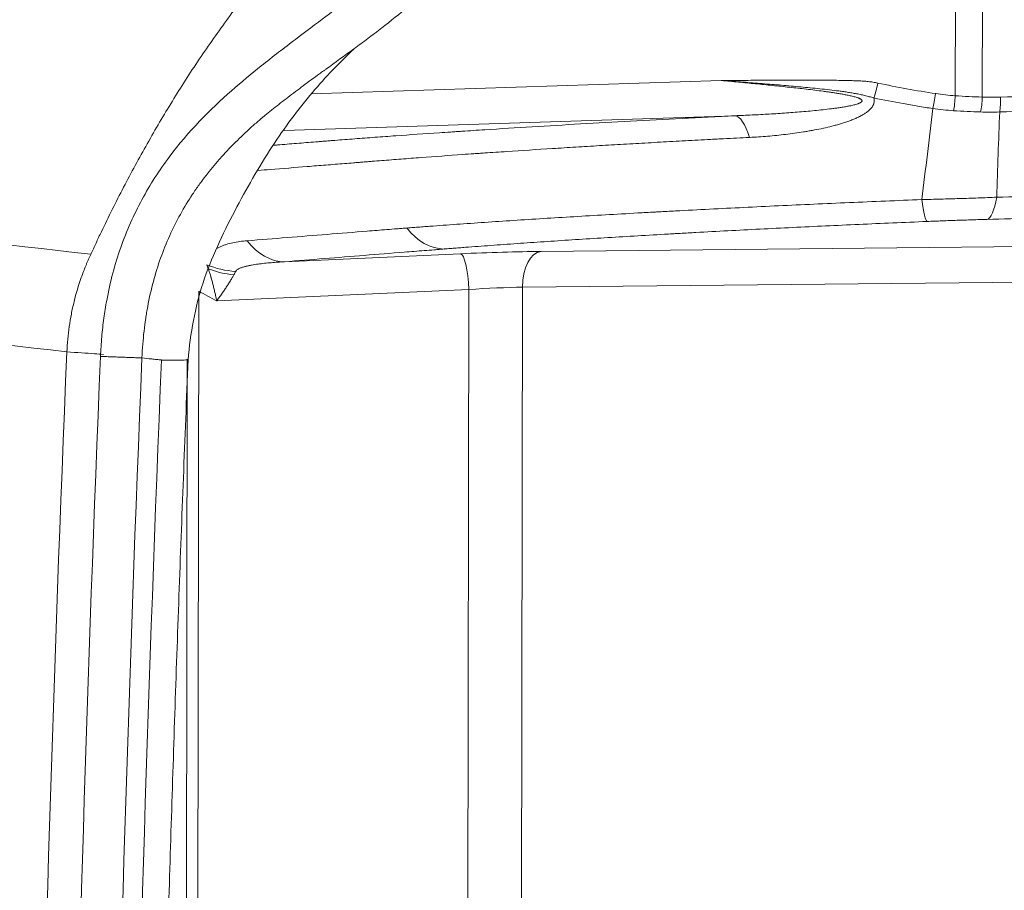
# Model space of a CAD drawing. Header units: millimetres. Extents: x 0 to 594, y 0 to 420.
# Tile 514 of 656: x 201.52 to 208.39, y 332.31 to 338.39. Entities that reach past the tile are written whole.
import ezdxf

# ---------------------------------------------------------------- set-up
doc = ezdxf.new("R2010")
doc.units = ezdxf.units.MM
doc.layers.add('1', color=7, linetype='Continuous', true_color=0xffffff)
doc.styles.add('Arial', font='txt')
doc.dimstyles.get("Standard").update_dxf_attribs({"dimtxt": 0.18, "dimasz": 0.18, "dimexe": 0.18, "dimexo": 0.0625, "dimgap": 0.09, "dimtad": 0, "dimtih": 1, "dimtoh": 1, "dimdec": 4, "dimzin": 0, "dimdsep": 46, "dimtxsty": 'Standard', "dimcen": 0.09, "dimadec": 0, "dimazin": 0, "dimtfac": 1, "dimtdec": 4, "dimtofl": 0, "dimtmove": 0, "dimatfit": 3, "dimfxl": 0, "dimtolj": 1, "dimtzin": 0, "dimarcsym": 0})

# ---------------------------------------------------------------- blocks, each defined once
blk = doc.blocks.new('_U4')
at = {"layer": '1', "color": 18, "lineweight": 18}
for p, q in [((145.9116, 334.1767), (145.9116, 389.8618)), ((318.508, 353.4371), (318.508, 389.8618)), ((145.9116, 387.8618), (227.4862, 387.8618)), ((318.508, 387.8618), (236.9333, 387.8618))]:
    blk.add_line(p, q, dxfattribs=at)
at = {"layer": '1', "color": 18}
for points in [[(145.9116, 387.8618), (149.4116, 388.7997), (149.4116, 386.924)], [(318.508, 387.8618), (315.008, 386.924), (315.0079, 388.7997)]]:
    blk.add_solid(points, dxfattribs=at)
at = {"layer": '1', "color": 18, "linetype": 'Continuous', "lineweight": 13, "insert": (229.1717, 385.226), "char_height": 3.5, "attachment_point": 7, "line_spacing_factor": 1.047437, "style": 'Arial'}
blk.add_mtext('\\fArial|b0|i0;\\W1.0000;3.5', dxfattribs=at)

msp = doc.modelspace()

# ---------------------------------------------------------------- linework, layer by layer
at = {"layer": '1', "color": 155, "linetype": 'Continuous', "lineweight": 13}
for p, q in [((208.0483, 337.8615), (208.0517, 340.0959)), ((208.2402, 340.0962), (208.2367, 337.8524)), ((203.5526, 337.8742), (206.415, 337.968)), ((205.1564, 336.7749), (212.6592, 336.8508)), ((203.3653, 336.7027), (204.5953, 336.7585)), ((212.5291, 336.6014), (205.0263, 336.5255)), ((202.7667, 336.4969), (202.7572, 330.3112)), ((204.6523, 336.5088), (202.8922, 336.4289)), ((204.6444, 331.3767), (204.6523, 336.5088)), ((205.0263, 336.5255), (205.0189, 331.6906)), ((202.6773, 330.1059), (202.6864, 336.0222))]:
    msp.add_line(p, q, dxfattribs=at)
at = {"layer": '1', "color": 155, "linetype": 'Continuous', "lineweight": 18}
for p, q in [((206.5095, 337.7221), (203.3628, 337.619)), ((202.693, 336.0188), (202.6928, 336.0185))]:
    msp.add_line(p, q, dxfattribs=at)
at = {"layer": '1', "color": 155, "linetype": 'Continuous', "lineweight": 13}
for centre, major_axis, ratio, start_param, end_param in [((207.4902, 337.9504), (-0.0314, -0.1467), 0.112917, 0.8065, 1.594924), ((207.894, 337.8765), (-0.0225, -0.1483), 0.114157, 0.811755, 1.588033), ((208.031, 337.8615), (-0.0099, -0.1497), 0.115187, 0.808596, 1.578392), ((208.2081, 337.8524), (-0.0055, -0.1499), 0.190709, 0.811363, 1.577586), ((208.3334, 337.852), (0.0044, -0.1499), 0.203279, 0.803437, 1.564635), ((206.5282, 337.2229), (-0.0246, 0.4994), 0.27726, 5.469425, 6.240848), ((207.8323, 337.4831), (-0.0205, 0.4996), 0.088539, 2.333279, 3.100756), ((208.251, 337.4977), (0.0143, -0.4998), 0.21357, 0.041638, 0.803724), ((204.4617, 337.2909), (0.0397, -0.4984), 0.718616, 5.439323, 6.224675), ((203.3466, 337.2019), (0.0398, -0.4984), 0.719349, 5.43923, 6.224611), ((204.738, 336.7339), (-0.75, -0.0282), 0.040668, 4.119063, 4.902237), ((204.6047, 336.5089), (0.0113, -0.2497), 0.190063, 1.561756, 3.10016), ((205.1658, 336.5253), (0.0025, -0.25), 0.557777, 3.190607, 4.705987), ((203.0649, 337.0346), (0.4998, 0.0151), 0.79923, 4.184107, 4.608527), ((203.0645, 336.9644), (-0.4997, 0.0171), 0.710636, 1.11644, 1.490997), ((204.7474, 336.4842), (-0.5, -0.0286), 0.060824, 4.117078, 4.900252)]:
    msp.add_ellipse(centre, major_axis=major_axis, ratio=ratio, start_param=start_param, end_param=end_param, dxfattribs=at)
at = {"layer": '1', "color": 155, "linetype": 'Continuous', "lineweight": 18}
for points, knots in [([(202.081, 336.0417), (202.0835, 336.0874), (202.0884, 336.1768), (202.1034, 336.3069), (202.1271, 336.4558), (202.1644, 336.6217), (202.2386, 336.8634), (202.365, 337.1459), (202.6201, 337.5387), (202.9173, 337.8362), (203.2166, 338.0826), (203.5122, 338.3103), (203.7987, 338.5209), (204.048, 338.7206), (204.1916, 338.848), (204.2936, 338.9479), (204.355, 339.0135), (204.39, 339.0541), (204.4122, 339.0772), (204.4472, 339.1135), (204.5129, 339.1782), (204.6047, 339.2565), (204.6568, 339.2787), (204.6836, 339.2902)], [0, 0, 0, 0, 0.021614, 0.042272, 0.061997, 0.093247, 0.123577, 0.184713, 0.247355, 0.371562, 0.429586, 0.497749, 0.624517, 0.691178, 0.751578, 0.783773, 0.815238, 0.826708, 0.837058, 0.846143, 0.877243, 0.936595, 1, 1, 1, 1]), ([(202.3706, 336.0311), (202.3732, 336.0958), (202.3781, 336.1581), (202.3882, 336.2479), (202.3921, 336.2772), (202.3985, 336.3201), (202.4007, 336.3343), (202.4042, 336.3553), (202.4054, 336.3622), (202.4079, 336.3761), (202.409, 336.3823), (202.4216, 336.4499), (202.4349, 336.5083), (202.4652, 336.6213), (202.4819, 336.6749), (202.5389, 336.8352), (202.5852, 336.9373), (202.6653, 337.0819), (202.6938, 337.1286), (202.7387, 337.1965), (202.754, 337.2187), (202.7776, 337.2515), (202.7855, 337.2624), (202.7975, 337.2785), (202.8016, 337.2838), (202.8097, 337.2945), (202.8142, 337.3003), (202.8763, 337.3804), (202.9408, 337.4535), (203.0448, 337.5589), (203.0807, 337.5933), (203.1361, 337.6439), (203.1548, 337.6606), (203.1832, 337.6853), (203.1927, 337.6935), (203.2071, 337.7058), (203.2119, 337.7098), (203.2191, 337.7159), (203.2216, 337.718), (203.2264, 337.722), (203.2293, 337.7245), (203.2387, 337.7324), (203.2463, 337.7389), (203.2579, 337.748), (203.2617, 337.7509), (203.2695, 337.7562), (203.2734, 337.7595), (203.2932, 337.7758), (203.3093, 337.7883), (203.3588, 337.8272), (203.3931, 337.8536), (203.4642, 337.9074), (203.5009, 337.9347), (203.5573, 337.9763), (203.5764, 337.9902), (203.6052, 338.0113), (203.6149, 338.0184), (203.6295, 338.029), (203.6344, 338.0325), (203.6417, 338.0378), (203.6442, 338.0396), (203.6491, 338.0432), (203.6519, 338.0452), (203.7198, 338.0945), (203.7856, 338.142), (203.8831, 338.2133), (203.9153, 338.2371), (203.9632, 338.273), (203.9791, 338.285), (204.0028, 338.303), (204.0107, 338.309), (204.0264, 338.3211), (204.0337, 338.3267), (204.109, 338.385), (204.1698, 338.4344), (204.253, 338.5061), (204.2795, 338.5296), (204.3173, 338.5644), (204.3296, 338.5759), (204.3475, 338.593), (204.3535, 338.5987), (204.3623, 338.6072), (204.3652, 338.61), (204.3709, 338.6157), (204.3734, 338.6181), (204.4025, 338.6468), (204.4275, 338.6724), (204.4636, 338.7113), (204.4755, 338.7243), (204.4929, 338.7439), (204.4987, 338.7505), (204.5072, 338.7603), (204.5102, 338.7637), (204.5141, 338.7685), (204.5153, 338.7699), (204.5173, 338.7727), (204.518, 338.7737), (204.5224, 338.7808), (204.5226, 338.784), (204.5298, 338.7944), (204.5338, 338.7997), (204.5411, 338.8094), (204.5446, 338.814), (204.5495, 338.8204), (204.5511, 338.8225), (204.5533, 338.8255), (204.5541, 338.8265), (204.5556, 338.8284), (204.5561, 338.8292), (204.564, 338.8396), (204.5707, 338.8485), (204.5802, 338.8612), (204.5833, 338.8653), (204.5894, 338.8733), (204.5926, 338.8775), (204.6384, 338.9377), (204.6717, 338.9776), (204.6803, 338.9906)], [0, 0, 0, 0, 0.03125, 0.03125, 0.046875, 0.046875, 0.054688, 0.054688, 0.058594, 0.058594, 0.0625, 0.0625, 0.09375, 0.09375, 0.125, 0.125, 0.1875, 0.1875, 0.21875, 0.21875, 0.234375, 0.234375, 0.242188, 0.242188, 0.246094, 0.246094, 0.25, 0.25, 0.3125, 0.3125, 0.34375, 0.34375, 0.359375, 0.359375, 0.367188, 0.367188, 0.371094, 0.371094, 0.373047, 0.373047, 0.375, 0.375, 0.382812, 0.382812, 0.386719, 0.386719, 0.390625, 0.390625, 0.40625, 0.40625, 0.4375, 0.4375, 0.46875, 0.46875, 0.484375, 0.484375, 0.492188, 0.492188, 0.496094, 0.496094, 0.498047, 0.498047, 0.5, 0.5, 0.5625, 0.5625, 0.59375, 0.59375, 0.609375, 0.609375, 0.617188, 0.617188, 0.625, 0.625, 0.6875, 0.6875, 0.71875, 0.71875, 0.734375, 0.734375, 0.742188, 0.742188, 0.746094, 0.746094, 0.75, 0.75, 0.78125, 0.78125, 0.796875, 0.796875, 0.804688, 0.804688, 0.808594, 0.808594, 0.810547, 0.810547, 0.8125, 0.8125, 0.820312, 0.820312, 0.828125, 0.828125, 0.835938, 0.835938, 0.839844, 0.839844, 0.841797, 0.841797, 0.84375, 0.84375, 0.859375, 0.859375, 0.867188, 0.867188, 0.875, 0.875, 1, 1, 1, 1]), ([(202.693, 336.0188), (202.7083, 336.2035), (202.7738, 336.5619), (203.0086, 337.0521), (203.2621, 337.4983), (203.5434, 337.8791), (203.7476, 338.0925), (203.8498, 338.1878)], [0, 0, 0, 0, 0.217942, 0.43614, 0.643371, 0.831891, 1, 1, 1, 1])]:
    msp.add_open_spline(points, degree=3, knots=knots, dxfattribs=at)
at = {"layer": '1', "color": 155, "linetype": 'Continuous', "lineweight": 13}
for points, knots in [([(203.5171, 339.0841), (203.516, 339.0828), (203.5148, 339.0815), (203.5125, 339.0789), (203.5113, 339.0775), (203.5078, 339.0736), (203.5031, 339.0682), (203.4984, 339.0628), (203.4937, 339.0574), (203.4914, 339.0546), (203.4795, 339.041), (203.4511, 339.0081), (203.4042, 338.953), (203.367, 338.9085), (203.3299, 338.8639), (203.3115, 338.8415), (203.2199, 338.729), (203.148, 338.6375), (203.0072, 338.4516), (202.9383, 338.3572), (202.8035, 338.1657), (202.7376, 338.0686), (202.6734, 337.9702)], [0, 0, 0, 0, 0.003906, 0.003906, 0.007812, 0.007812, 0.015625, 0.023437, 0.023437, 0.03125, 0.03125, 0.0625, 0.125, 0.1875, 0.1875, 0.25, 0.25, 0.5, 0.5, 0.75, 0.75, 1, 1, 1, 1]), ([(202.6736, 337.9702), (202.6121, 337.8735), (202.5522, 337.7755), (202.4356, 337.5773), (202.3788, 337.477), (202.2686, 337.2742), (202.2152, 337.1717), (202.1375, 337.0163), (202.112, 336.9642), (202.0744, 336.8858), (202.062, 336.8595), (202.0435, 336.8201), (202.0373, 336.807), (202.0282, 336.7872), (202.0251, 336.7807), (202.0206, 336.7708), (202.0191, 336.7675), (202.0161, 336.7609), (202.0146, 336.7576), (202.0131, 336.7544)], [0, 0, 0, 0, 0.25, 0.25, 0.5, 0.5, 0.75, 0.75, 0.875, 0.875, 0.9375, 0.9375, 0.96875, 0.96875, 0.984375, 0.984375, 0.992188, 0.992188, 1, 1, 1, 1]), ([(206.415, 337.968), (206.4206, 337.968), (206.4263, 337.968), (206.4377, 337.9681), (206.4548, 337.9682), (206.4947, 337.9685), (206.5289, 337.9687), (206.5972, 337.9692), (206.6428, 337.9694), (206.7339, 337.9699), (206.7795, 337.9701), (206.8706, 337.9704), (206.9162, 337.9705), (207.0073, 337.9706), (207.0529, 337.9705), (207.1212, 337.9702), (207.144, 337.9701), (207.1896, 337.9697), (207.2124, 337.9695), (207.2465, 337.969), (207.2579, 337.9688), (207.2807, 337.9684), (207.2921, 337.9682), (207.3149, 337.9676), (207.3263, 337.9673), (207.349, 337.9665), (207.3604, 337.9661), (207.3831, 337.965), (207.3945, 337.9644), (207.4172, 337.9629), (207.4285, 337.962), (207.4512, 337.9597), (207.4625, 337.9583), (207.485, 337.9548), (207.4962, 337.9528), (207.5075, 337.9504)], [0, 0, 0, 0, 0.015625, 0.015625, 0.03125, 0.0625, 0.125, 0.125, 0.25, 0.25, 0.375, 0.375, 0.5, 0.5, 0.625, 0.625, 0.6875, 0.6875, 0.75, 0.75, 0.78125, 0.78125, 0.8125, 0.8125, 0.84375, 0.84375, 0.875, 0.875, 0.90625, 0.90625, 0.9375, 0.9375, 0.96875, 0.96875, 1, 1, 1, 1]), ([(207.4804, 337.8463), (207.475, 337.8479), (207.4697, 337.8494), (207.4589, 337.8524), (207.4536, 337.8538), (207.4429, 337.8566), (207.4375, 337.858), (207.4268, 337.8606), (207.4215, 337.8619), (207.4108, 337.8645), (207.4054, 337.8658), (207.3947, 337.8682), (207.3893, 337.8694), (207.3731, 337.8728), (207.3623, 337.875), (207.3406, 337.879), (207.3297, 337.8809), (207.3078, 337.8845), (207.2968, 337.8862), (207.2748, 337.8895), (207.2638, 337.8911), (207.2417, 337.8941), (207.2306, 337.8956), (207.1974, 337.8998), (207.1753, 337.9024), (207.1308, 337.9074), (207.1086, 337.9098), (207.0641, 337.9144), (207.0418, 337.9166), (206.9972, 337.9209), (206.9749, 337.923), (206.9079, 337.9291), (206.8632, 337.933), (206.7737, 337.9405), (206.7289, 337.9441), (206.6393, 337.9512), (206.5945, 337.9546), (206.5272, 337.9597), (206.5047, 337.9614), (206.4711, 337.9638), (206.4542, 337.9651), (206.4374, 337.9663), (206.4262, 337.9671), (206.4206, 337.9676), (206.415, 337.968)], [0, 0, 0, 0, 0.015625, 0.015625, 0.03125, 0.03125, 0.046875, 0.046875, 0.0625, 0.0625, 0.078125, 0.078125, 0.09375, 0.09375, 0.125, 0.125, 0.15625, 0.15625, 0.1875, 0.1875, 0.21875, 0.21875, 0.25, 0.25, 0.3125, 0.3125, 0.375, 0.375, 0.4375, 0.4375, 0.5, 0.5, 0.625, 0.625, 0.75, 0.75, 0.875, 0.875, 0.9375, 0.9375, 0.96875, 0.984375, 0.984375, 1, 1, 1, 1]), ([(206.5095, 337.7221), (206.5497, 337.7236), (206.5898, 337.7254), (206.67, 337.7292), (206.7101, 337.7314), (206.7903, 337.7361), (206.8303, 337.7386), (206.8904, 337.7429), (206.9104, 337.7444), (206.9505, 337.7475), (206.9705, 337.7491), (207.0105, 337.7526), (207.0305, 337.7544), (207.0704, 337.7582), (207.0903, 337.7602), (207.1302, 337.7645), (207.1501, 337.7667), (207.1799, 337.7704), (207.1899, 337.7716), (207.2097, 337.7743), (207.2196, 337.7756), (207.2394, 337.7785), (207.2493, 337.78), (207.2691, 337.7831), (207.2789, 337.7848), (207.2937, 337.7875), (207.2986, 337.7884), (207.3084, 337.7903), (207.3133, 337.7913), (207.323, 337.7934), (207.3279, 337.7944), (207.3375, 337.7967), (207.3423, 337.7979), (207.3518, 337.8005), (207.3566, 337.8018), (207.3636, 337.804), (207.3659, 337.8048), (207.3694, 337.806), (207.3705, 337.8064), (207.3728, 337.8073), (207.3739, 337.8077), (207.3773, 337.8091), (207.3795, 337.8101), (207.3838, 337.8121), (207.3858, 337.8132), (207.3883, 337.8147), (207.3888, 337.815), (207.3897, 337.8157), (207.3902, 337.816), (207.3916, 337.817), (207.3924, 337.8177), (207.394, 337.8192), (207.3947, 337.82), (207.3959, 337.8216), (207.3964, 337.8225), (207.3969, 337.8238), (207.3971, 337.8243), (207.3972, 337.8252), (207.3973, 337.8261), (207.3973, 337.827), (207.3971, 337.8279), (207.397, 337.8284), (207.3965, 337.8297), (207.3961, 337.8305), (207.395, 337.8321), (207.3943, 337.8329), (207.3929, 337.8343), (207.3921, 337.835), (207.3909, 337.836), (207.3904, 337.8364), (207.3895, 337.837), (207.3891, 337.8373), (207.3868, 337.8388), (207.3849, 337.8399), (207.3809, 337.8419), (207.3789, 337.8429), (207.3747, 337.8447), (207.3726, 337.8455), (207.3682, 337.8472), (207.366, 337.848), (207.3615, 337.8495), (207.3593, 337.8502), (207.3525, 337.8523), (207.3479, 337.8536), (207.3387, 337.8561), (207.3341, 337.8573), (207.3247, 337.8596), (207.32, 337.8607), (207.3105, 337.8628), (207.3058, 337.8638), (207.2915, 337.8668), (207.2819, 337.8687), (207.2627, 337.8722), (207.2531, 337.8739), (207.2338, 337.8772), (207.2241, 337.8787), (207.2047, 337.8818), (207.1949, 337.8832), (207.1754, 337.8861), (207.1657, 337.8875), (207.1462, 337.8903), (207.1364, 337.8916), (207.107, 337.8956), (207.0874, 337.8981), (207.0482, 337.903), (207.0285, 337.9054), (206.9891, 337.91), (206.9694, 337.9123), (206.93, 337.9167), (206.9103, 337.9189), (206.851, 337.9253), (206.8115, 337.9295), (206.7324, 337.9376), (206.6927, 337.9415), (206.6135, 337.9493), (206.5738, 337.9531), (206.4944, 337.9606), (206.4547, 337.9643), (206.415, 337.968)], [0, 0, 0, 0, 0.0625, 0.0625, 0.125, 0.125, 0.1875, 0.1875, 0.21875, 0.21875, 0.25, 0.25, 0.28125, 0.28125, 0.3125, 0.3125, 0.34375, 0.34375, 0.359375, 0.359375, 0.375, 0.375, 0.390625, 0.390625, 0.40625, 0.40625, 0.414063, 0.414063, 0.421875, 0.421875, 0.429688, 0.429688, 0.4375, 0.4375, 0.445313, 0.445313, 0.449219, 0.449219, 0.451172, 0.451172, 0.453125, 0.453125, 0.457031, 0.457031, 0.460938, 0.460938, 0.461914, 0.461914, 0.462891, 0.462891, 0.464844, 0.464844, 0.466797, 0.466797, 0.46875, 0.46875, 0.469727, 0.469727, 0.470703, 0.47168, 0.47168, 0.472656, 0.472656, 0.474609, 0.474609, 0.476563, 0.476563, 0.478516, 0.478516, 0.479492, 0.479492, 0.480469, 0.480469, 0.484375, 0.484375, 0.488281, 0.488281, 0.492188, 0.492188, 0.496094, 0.496094, 0.5, 0.5, 0.507813, 0.507813, 0.515625, 0.515625, 0.523438, 0.523438, 0.53125, 0.53125, 0.546875, 0.546875, 0.5625, 0.5625, 0.578125, 0.578125, 0.59375, 0.59375, 0.609375, 0.609375, 0.625, 0.625, 0.65625, 0.65625, 0.6875, 0.6875, 0.71875, 0.71875, 0.75, 0.75, 0.8125, 0.8125, 0.875, 0.875, 0.9375, 0.9375, 1, 1, 1, 1]), ([(208.3639, 337.8519), (208.4923, 337.8557), (208.62, 337.8592), (208.8738, 337.8662), (208.9999, 337.8695), (209.2506, 337.8759), (209.3751, 337.879), (209.6226, 337.8849), (209.7456, 337.8877), (209.99, 337.8931), (210.1114, 337.8957), (210.2924, 337.8993), (210.3525, 337.9005), (210.4423, 337.9023), (210.4723, 337.9029), (210.517, 337.9037), (210.532, 337.904), (210.5618, 337.9045), (210.5766, 337.9048), (210.7103, 337.9073), (210.8277, 337.9093), (211.0596, 337.9131), (211.1741, 337.9149), (211.4003, 337.9181), (211.512, 337.9196), (211.7326, 337.9223), (211.8415, 337.9236), (212.0566, 337.9258), (212.1627, 337.9267), (212.3721, 337.9284), (212.4755, 337.9291), (212.6793, 337.9302), (212.7798, 337.9307), (212.9285, 337.931), (212.9777, 337.9311), (213.0753, 337.9312), (213.1238, 337.9312), (213.2201, 337.9311), (213.2678, 337.9311), (213.3271, 337.9309), (213.3389, 337.9309), (213.3625, 337.9309), (213.3978, 337.9308), (213.4796, 337.9306), (213.5487, 337.9304), (213.64, 337.9301), (213.6851, 337.93), (213.7298, 337.9298)], [0, 0, 0, 0, 0.0625, 0.0625, 0.125, 0.125, 0.1875, 0.1875, 0.25, 0.25, 0.3125, 0.3125, 0.34375, 0.34375, 0.359375, 0.359375, 0.367188, 0.367188, 0.375, 0.375, 0.4375, 0.4375, 0.5, 0.5, 0.5625, 0.5625, 0.625, 0.625, 0.6875, 0.6875, 0.75, 0.75, 0.8125, 0.8125, 0.84375, 0.84375, 0.875, 0.875, 0.90625, 0.90625, 0.914063, 0.914063, 0.921875, 0.9375, 0.96875, 0.96875, 1, 1, 1, 1]), ([(207.4804, 337.8463), (207.4806, 337.8453), (207.4809, 337.8443), (207.4813, 337.8423), (207.4815, 337.8413), (207.482, 337.8383), (207.4822, 337.8363), (207.4828, 337.8303), (207.4828, 337.8223), (207.4814, 337.8144), (207.4802, 337.8095), (207.4799, 337.8085), (207.4793, 337.8066), (207.4783, 337.8037), (207.4772, 337.8009), (207.4731, 337.7915), (207.4686, 337.7844), (207.4625, 337.7767), (207.4618, 337.7759), (207.4604, 337.7742), (207.4583, 337.7717), (207.4561, 337.7693), (207.4514, 337.7645), (207.4482, 337.7615), (207.4381, 337.7525), (207.4308, 337.7469), (207.4211, 337.7403), (207.4191, 337.739), (207.4151, 337.7364), (207.4131, 337.7351), (207.407, 337.7313), (207.4029, 337.7289), (207.3903, 337.7218), (207.3817, 337.7173), (207.3642, 337.7088), (207.3552, 337.7048), (207.3371, 337.697), (207.3279, 337.6934), (207.3093, 337.6863), (207.2999, 337.6829), (207.2808, 337.6764), (207.2712, 337.6732), (207.2519, 337.6672), (207.2421, 337.6642), (207.2225, 337.6586), (207.2126, 337.6559), (207.1927, 337.6506), (207.1827, 337.648), (207.1526, 337.6407), (207.1324, 337.6361), (207.0917, 337.6275), (207.0713, 337.6234), (207.0404, 337.6178), (207.0302, 337.616), (207.0095, 337.6124), (206.9992, 337.6107), (206.9682, 337.6058), (206.9474, 337.6027), (206.9059, 337.5969), (206.885, 337.5943), (206.8224, 337.5869), (206.7805, 337.5827), (206.6965, 337.5757), (206.6543, 337.5729), (206.612, 337.5708)], [0, 0, 0, 0, 0.003906, 0.003906, 0.007812, 0.007812, 0.015625, 0.015625, 0.03125, 0.046875, 0.046875, 0.050781, 0.050781, 0.054687, 0.0625, 0.0625, 0.09375, 0.09375, 0.097656, 0.097656, 0.101562, 0.109375, 0.109375, 0.125, 0.125, 0.15625, 0.15625, 0.164062, 0.164062, 0.171875, 0.171875, 0.1875, 0.1875, 0.21875, 0.21875, 0.25, 0.25, 0.28125, 0.28125, 0.3125, 0.3125, 0.34375, 0.34375, 0.375, 0.375, 0.40625, 0.40625, 0.4375, 0.4375, 0.5, 0.5, 0.5625, 0.5625, 0.59375, 0.59375, 0.625, 0.625, 0.6875, 0.6875, 0.75, 0.75, 0.875, 0.875, 1, 1, 1, 1]), ([(207.8909, 337.7725), (207.8565, 337.7776), (207.8221, 337.783), (207.7535, 337.7943), (207.7193, 337.8002), (207.6166, 337.8187), (207.5484, 337.832), (207.4804, 337.8463)], [0, 0, 0, 0, 0.25, 0.25, 0.5, 0.5, 1, 1, 1, 1]), ([(207.8145, 337.1367), (207.8279, 337.2425), (207.841, 337.3485), (207.8664, 337.5604), (207.8788, 337.6664), (207.8909, 337.7725)], [0, 0, 0, 0, 0.5, 0.5, 1, 1, 1, 1]), ([(213.6995, 337.8268), (213.655, 337.827), (213.6101, 337.8272), (213.5192, 337.8274), (213.4505, 337.8276), (213.369, 337.8278), (213.3339, 337.8279), (213.3104, 337.8279), (213.2986, 337.828), (213.2396, 337.8281), (213.1921, 337.8281), (213.0963, 337.8282), (213.048, 337.8282), (212.9508, 337.8281), (212.9019, 337.8281), (212.7539, 337.8277), (212.6538, 337.8273), (212.4509, 337.8262), (212.3481, 337.8254), (212.1396, 337.8238), (212.034, 337.8228), (211.82, 337.8206), (211.7115, 337.8193), (211.492, 337.8166), (211.3808, 337.8151), (211.1556, 337.8119), (211.0416, 337.8101), (210.8108, 337.8063), (210.6793, 337.8039), (210.5461, 337.8014), (210.5164, 337.8009), (210.5016, 337.8006), (210.457, 337.7998), (210.4272, 337.7992), (210.3378, 337.7974), (210.2779, 337.7962), (210.0978, 337.7925), (209.977, 337.7899), (209.7337, 337.7845), (209.6113, 337.7816), (209.3649, 337.7757), (209.241, 337.7726), (208.9915, 337.7662), (208.8659, 337.7628), (208.6133, 337.7559), (208.4862, 337.7523), (208.3583, 337.7485)], [0, 0, 0, 0, 0.03125, 0.03125, 0.0625, 0.078125, 0.085938, 0.085938, 0.09375, 0.09375, 0.125, 0.125, 0.15625, 0.15625, 0.1875, 0.1875, 0.25, 0.25, 0.3125, 0.3125, 0.375, 0.375, 0.4375, 0.4375, 0.5, 0.5, 0.5625, 0.5625, 0.625, 0.632813, 0.632813, 0.640625, 0.640625, 0.65625, 0.65625, 0.6875, 0.6875, 0.75, 0.75, 0.8125, 0.8125, 0.875, 0.875, 0.9375, 0.9375, 1, 1, 1, 1]), ([(203.2856, 337.5158), (203.296, 337.5166), (203.3064, 337.5174), (203.3613, 337.5218), (203.4057, 337.5254), (203.4724, 337.5307), (203.4947, 337.5325), (203.5391, 337.536), (203.5614, 337.5378), (203.5947, 337.5404), (203.6058, 337.5413), (203.6281, 337.5431), (203.6392, 337.544), (203.6615, 337.5458), (203.6727, 337.5467), (203.6951, 337.5484), (203.7064, 337.5493), (203.7629, 337.5537), (203.8089, 337.5573), (203.9021, 337.5644), (203.9494, 337.5679), (204.0452, 337.575), (204.0938, 337.5785), (204.2416, 337.5891), (204.3681, 337.5979), (204.4988, 337.6067), (204.5382, 337.6093), (204.5515, 337.6102), (204.5779, 337.612), (204.5912, 337.6128), (204.6576, 337.6172), (204.7111, 337.6207), (204.8731, 337.6311), (204.9828, 337.6379), (205.2054, 337.6514), (205.4314, 337.6648), (205.6639, 337.6779), (205.8998, 337.6908), (206.0194, 337.6971), (206.2013, 337.7066), (206.3234, 337.7128), (206.4472, 337.719), (206.5095, 337.7221)], [0, 0, 0, 0, 0.011565, 0.011565, 0.060986, 0.060986, 0.085697, 0.085697, 0.110408, 0.110408, 0.122764, 0.122764, 0.135119, 0.135119, 0.147475, 0.147475, 0.15983, 0.15983, 0.209252, 0.209252, 0.258674, 0.258674, 0.308095, 0.308095, 0.406939, 0.43165, 0.43165, 0.444005, 0.444005, 0.456361, 0.456361, 0.505782, 0.505782, 0.604626, 0.604626, 0.703469, 0.802313, 0.802313, 0.901156, 0.901156, 0.950578, 1, 1, 1, 1]), ([(208.3583, 337.7485), (208.3545, 337.6492), (208.3509, 337.5499), (208.344, 337.3514), (208.3407, 337.2522), (208.3378, 337.1531)], [0, 0, 0, 0, 0.5, 0.5, 1, 1, 1, 1]), ([(202.0136, 336.7549), (200.7862, 336.8949), (199.5588, 337.0349), (197.1043, 337.315), (195.8771, 337.455), (194.65, 337.595)], [0, 0, 0, 0, 0.5, 0.5, 1, 1, 1, 1]), ([(206.612, 337.5708), (206.5515, 337.5677), (206.4913, 337.5646), (206.4164, 337.5607), (206.4015, 337.5599), (206.3716, 337.5584), (206.3269, 337.556), (206.2824, 337.5536), (206.1937, 337.5489), (206.1351, 337.5457), (206.0187, 337.5393), (205.9609, 337.5361), (205.8462, 337.5296), (205.7324, 337.5231), (205.5643, 337.5132), (205.3987, 337.5031), (205.2901, 337.4964), (205.1284, 337.4862), (205.0223, 337.4793), (204.8659, 337.4689), (204.8142, 337.4654), (204.7566, 337.4615), (204.7502, 337.4611), (204.7374, 337.4602), (204.7182, 337.4589), (204.6738, 337.4558), (204.6361, 337.4531), (204.5114, 337.4444), (204.4143, 337.4373), (204.2726, 337.4267), (204.2261, 337.4232), (204.1343, 337.4161), (204.089, 337.4126), (204.0222, 337.4073), (203.989, 337.4047), (203.9563, 337.402), (203.9345, 337.4002), (203.9237, 337.3993), (203.9021, 337.3976), (203.8913, 337.3967), (203.8697, 337.395), (203.8589, 337.3941), (203.8266, 337.3915), (203.805, 337.3898), (203.7403, 337.3846), (203.6971, 337.3812), (203.6109, 337.3743), (203.5677, 337.3709), (203.4383, 337.3605), (203.352, 337.3537), (203.2381, 337.3446), (203.2104, 337.3424), (203.1827, 337.3401)], [0, 0, 0, 0, 0.044167, 0.044167, 0.055208, 0.055208, 0.06625, 0.088333, 0.088333, 0.1325, 0.1325, 0.176667, 0.176667, 0.220833, 0.265, 0.309167, 0.353333, 0.353333, 0.441667, 0.441667, 0.485834, 0.485834, 0.491354, 0.491354, 0.496875, 0.507917, 0.53, 0.53, 0.618334, 0.618334, 0.6625, 0.6625, 0.706667, 0.706667, 0.72875, 0.739792, 0.739792, 0.750834, 0.750834, 0.761875, 0.761875, 0.772917, 0.772917, 0.795, 0.795, 0.839167, 0.839167, 0.883334, 0.883334, 0.971667, 0.971667, 1, 1, 1, 1]), ([(208.3378, 337.1531), (208.4513, 337.1562), (208.6771, 337.1624), (209.0123, 337.171), (209.2334, 337.1763), (209.3983, 337.1802), (209.4806, 337.1821), (209.5761, 337.1842), (209.617, 337.1851), (209.6442, 337.1857), (209.6578, 337.186), (209.7801, 337.1886), (209.9958, 337.1931), (210.2082, 337.1972), (210.3662, 337.2001), (210.4448, 337.2015), (210.536, 337.203), (210.575, 337.2037), (210.601, 337.2041), (210.6139, 337.2043), (210.7304, 337.2062), (210.8327, 337.2078), (211.1357, 337.2122), (211.3327, 337.2147), (211.6209, 337.2178), (211.7157, 337.2187), (211.9029, 337.2203), (211.9953, 337.221), (212.1776, 337.2221), (212.2676, 337.2226), (212.445, 337.2233), (212.5325, 337.2235), (212.705, 337.2238), (212.7901, 337.2238), (212.9157, 337.2236), (212.9573, 337.2235), (213.0398, 337.2233), (213.0807, 337.2232), (213.1213, 337.223)], [0, 0, 0, 0, 0.0625, 0.125, 0.1875, 0.1875, 0.21875, 0.234375, 0.242187, 0.242187, 0.25, 0.25, 0.3125, 0.375, 0.375, 0.40625, 0.421875, 0.429688, 0.429688, 0.4375, 0.4375, 0.5, 0.5, 0.625, 0.625, 0.6875, 0.6875, 0.75, 0.75, 0.8125, 0.8125, 0.875, 0.875, 0.9375, 0.9375, 0.96875, 0.96875, 1, 1, 1, 1]), ([(204.2205, 336.9383), (204.2279, 336.9389), (204.2354, 336.9395), (204.2503, 336.9407), (204.2577, 336.9412), (204.2802, 336.9429), (204.3104, 336.9452), (204.3486, 336.9481), (204.3716, 336.9498), (204.3871, 336.9509), (204.3948, 336.9515), (204.4646, 336.9567), (204.5277, 336.9612), (204.6561, 336.9703), (204.7214, 336.9748), (204.854, 336.9837), (204.9214, 336.9882), (205.0583, 336.997), (205.1278, 337.0014), (205.2689, 337.0102), (205.3405, 337.0146), (205.4858, 337.0233), (205.5595, 337.0276), (205.7091, 337.0362), (205.7849, 337.0404), (205.8811, 337.0457), (205.9101, 337.0473), (205.9392, 337.0489), (205.9586, 337.05), (205.9683, 337.0505), (206.0171, 337.0531), (206.0562, 337.0552), (206.1739, 337.0615), (206.2529, 337.0656), (206.4118, 337.0737), (206.5717, 337.0817), (206.7335, 337.0895), (206.8962, 337.0972), (206.9781, 337.1009), (207.1427, 337.1084), (207.2256, 337.1121), (207.3921, 337.1193), (207.4759, 337.1229), (207.6445, 337.1299), (207.7292, 337.1333), (207.8145, 337.1367)], [0, 0, 0, 0, 0.007812, 0.007812, 0.015625, 0.015625, 0.03125, 0.046875, 0.054687, 0.054687, 0.0625, 0.0625, 0.125, 0.125, 0.1875, 0.1875, 0.25, 0.25, 0.3125, 0.3125, 0.375, 0.375, 0.4375, 0.4375, 0.5, 0.5, 0.515625, 0.523437, 0.523437, 0.53125, 0.53125, 0.5625, 0.5625, 0.625, 0.625, 0.6875, 0.75, 0.75, 0.8125, 0.8125, 0.875, 0.875, 0.9375, 0.9375, 1, 1, 1, 1]), ([(207.8145, 337.1367), (207.8585, 337.1377), (207.9463, 337.1398), (208.0774, 337.1436), (208.1645, 337.1465), (208.2513, 337.1496), (208.2946, 337.1513), (208.3378, 337.1531)], [0, 0, 0, 0, 0.25, 0.5, 0.75, 0.75, 1, 1, 1, 1]), ([(212.8806, 337.0673), (212.8022, 337.0676), (212.7225, 337.0678), (212.5608, 337.068), (212.4787, 337.068), (212.3121, 337.0678), (212.2277, 337.0675), (212.0563, 337.0668), (211.9695, 337.0664), (211.7054, 337.0647), (211.5246, 337.0631), (211.1535, 337.0591), (210.9632, 337.0567), (210.6705, 337.0523), (210.5718, 337.0507), (210.4593, 337.0488), (210.4467, 337.0486), (210.4217, 337.0482), (210.384, 337.0476), (210.3463, 337.0469), (210.2707, 337.0456), (210.2201, 337.0446), (210.0679, 337.0418), (209.8636, 337.0378), (209.6566, 337.0334), (209.4482, 337.0288), (209.2385, 337.024), (208.9199, 337.0161), (208.5972, 337.0077), (208.3793, 337.0016), (208.2697, 336.9985)], [0, 0, 0, 0, 0.0625, 0.0625, 0.125, 0.125, 0.1875, 0.1875, 0.25, 0.25, 0.375, 0.375, 0.5, 0.5, 0.5625, 0.5625, 0.570313, 0.570313, 0.578125, 0.59375, 0.59375, 0.625, 0.625, 0.6875, 0.75, 0.75, 0.8125, 0.875, 0.9375, 1, 1, 1, 1]), ([(207.851, 336.9839), (207.771, 336.9806), (207.6914, 336.9772), (207.5333, 336.9704), (207.4547, 336.967), (207.2983, 336.96), (207.2206, 336.9564), (207.0661, 336.9492), (206.9893, 336.9455), (206.8366, 336.9381), (206.6848, 336.9306), (206.5349, 336.9228), (206.3858, 336.915), (206.3117, 336.911), (206.2013, 336.9049), (206.1646, 336.9029), (206.1189, 336.9004), (206.1098, 336.8998), (206.0915, 336.8988), (206.0642, 336.8973), (206.0371, 336.8957), (205.9469, 336.8906), (205.8758, 336.8865), (205.7355, 336.8781), (205.6664, 336.874), (205.5301, 336.8655), (205.463, 336.8613), (205.3307, 336.8528), (205.2656, 336.8485), (205.1373, 336.84), (205.0741, 336.8356), (204.9498, 336.827), (204.8886, 336.8226), (204.7683, 336.8138), (204.7091, 336.8094), (204.6437, 336.8044), (204.6365, 336.8039), (204.622, 336.8028), (204.6004, 336.8011), (204.5647, 336.7983), (204.5364, 336.7961), (204.5083, 336.7939), (204.4944, 336.7928), (204.4804, 336.7917)], [0, 0, 0, 0, 0.0625, 0.0625, 0.125, 0.125, 0.1875, 0.1875, 0.25, 0.25, 0.3125, 0.375, 0.375, 0.4375, 0.4375, 0.46875, 0.46875, 0.476563, 0.476563, 0.484375, 0.5, 0.5, 0.5625, 0.5625, 0.625, 0.625, 0.6875, 0.6875, 0.75, 0.75, 0.8125, 0.8125, 0.875, 0.875, 0.9375, 0.9375, 0.945313, 0.945313, 0.953125, 0.96875, 0.984375, 0.984375, 1, 1, 1, 1]), ([(208.2697, 336.9985), (208.2351, 336.9975), (208.2005, 336.9965), (208.131, 336.9943), (208.0614, 336.9919), (207.9565, 336.9881), (207.8862, 336.9853), (207.851, 336.9839)], [0, 0, 0, 0, 0.25, 0.25, 0.5, 0.75, 1, 1, 1, 1]), ([(203.1051, 336.8493), (203.291, 336.8642), (203.4769, 336.879), (203.7557, 336.9012), (203.8487, 336.9087), (203.9881, 336.9198), (204.0346, 336.9235), (204.1043, 336.9291), (204.1275, 336.9309), (204.1624, 336.9337), (204.174, 336.9346), (204.1972, 336.9365), (204.2089, 336.9374), (204.2205, 336.9383)], [0, 0, 0, 0, 0.5, 0.5, 0.75, 0.75, 0.875, 0.875, 0.9375, 0.9375, 0.96875, 0.96875, 1, 1, 1, 1]), ([(202.896, 336.7969), (202.8965, 336.7972), (202.8971, 336.7975), (202.9038, 336.8013), (202.9103, 336.8046), (202.9235, 336.8107), (202.9303, 336.8135), (202.9443, 336.8188), (202.9515, 336.8212), (202.9735, 336.8281), (202.9888, 336.832), (203.0204, 336.8387), (203.0367, 336.8415), (203.0703, 336.8461), (203.0875, 336.8479), (203.1051, 336.8493)], [0, 0, 0, 0, 0.009819, 0.009819, 0.119839, 0.119839, 0.229859, 0.229859, 0.33988, 0.33988, 0.55992, 0.55992, 0.77996, 0.77996, 1, 1, 1, 1]), ([(202.0131, 336.7544), (202.0115, 336.751), (202.01, 336.7477), (202.0069, 336.741), (202.0054, 336.7377), (202.0009, 336.7279), (201.9979, 336.7212), (201.9921, 336.7079), (201.9892, 336.7012), (201.9836, 336.6878), (201.9696, 336.6541), (201.9566, 336.62), (201.9274, 336.5371), (201.9106, 336.4808), (201.8896, 336.395), (201.8832, 336.3662), (201.872, 336.3083), (201.8671, 336.2792), (201.8545, 336.1915), (201.8488, 336.1325), (201.846, 336.0735)], [0, 0, 0, 0, 0.015625, 0.015625, 0.03125, 0.03125, 0.0625, 0.0625, 0.09375, 0.09375, 0.125, 0.25, 0.25, 0.5, 0.5, 0.625, 0.625, 0.75, 0.75, 1, 1, 1, 1]), ([(204.4804, 336.7917), (204.4688, 336.7907), (204.4572, 336.7898), (204.434, 336.788), (204.4224, 336.787), (204.3875, 336.7842), (204.3643, 336.7824), (204.2946, 336.7768), (204.2481, 336.7731), (204.1087, 336.762), (204.0158, 336.7546), (203.737, 336.7323), (203.5512, 336.7175), (203.3653, 336.7027)], [0, 0, 0, 0, 0.03125, 0.03125, 0.0625, 0.0625, 0.125, 0.125, 0.25, 0.25, 0.5, 0.5, 1, 1, 1, 1]), ([(202.8343, 336.6528), (202.8319, 336.658), (202.8299, 336.6631), (202.8264, 336.6728), (202.8248, 336.6775), (202.8234, 336.682)], [0, 0, 0, 0, 0.5, 0.5, 1, 1, 1, 1]), ([(203.3653, 336.7027), (203.3496, 336.7018), (203.334, 336.7008), (203.3028, 336.6987), (203.2873, 336.6975), (203.2565, 336.6948), (203.2412, 336.6934), (203.2107, 336.6901), (203.1956, 336.6883), (203.1732, 336.6852), (203.1657, 336.6841), (203.1509, 336.6818), (203.1436, 336.6806), (203.129, 336.678), (203.1217, 336.6765), (203.111, 336.6743), (203.1074, 336.6735), (203.1003, 336.6718), (203.0968, 336.671), (203.0863, 336.6683), (203.0795, 336.6664), (203.0696, 336.6632), (203.0663, 336.6621), (203.06, 336.6598), (203.0568, 336.6585), (203.0507, 336.6559), (203.0478, 336.6545), (203.0435, 336.6522), (203.0421, 336.6514), (203.0394, 336.6498), (203.038, 336.649), (203.0343, 336.6463), (203.032, 336.6445), (203.029, 336.6414), (203.028, 336.6403), (203.0264, 336.6381), (203.0257, 336.6369), (203.0251, 336.6357)], [0, 0, 0, 0, 0.125, 0.125, 0.25, 0.25, 0.375, 0.375, 0.5, 0.5, 0.5625, 0.5625, 0.625, 0.625, 0.6875, 0.6875, 0.71875, 0.71875, 0.75, 0.75, 0.8125, 0.8125, 0.84375, 0.84375, 0.875, 0.875, 0.90625, 0.90625, 0.921875, 0.921875, 0.9375, 0.9375, 0.96875, 0.96875, 0.984375, 0.984375, 1, 1, 1, 1]), ([(202.8922, 336.4289), (202.8919, 336.4301), (202.8917, 336.4314), (202.8912, 336.4339), (202.8904, 336.4376), (202.8887, 336.4464), (202.8871, 336.4538), (202.885, 336.4638), (202.884, 336.4688), (202.8818, 336.4787), (202.8807, 336.4836), (202.8774, 336.4984), (202.8751, 336.5082), (202.8716, 336.5228), (202.8704, 336.5277), (202.868, 336.5373), (202.8668, 336.5421), (202.8631, 336.5564), (202.8606, 336.5658), (202.8568, 336.5796), (202.8555, 336.5842), (202.8536, 336.5911), (202.8529, 336.5933), (202.8516, 336.5978), (202.851, 336.6001), (202.8477, 336.6112), (202.8451, 336.6198), (202.8397, 336.6367), (202.837, 336.6449), (202.8343, 336.6528)], [0, 0, 0, 0, 0.015625, 0.015625, 0.03125, 0.0625, 0.125, 0.125, 0.1875, 0.1875, 0.25, 0.25, 0.375, 0.375, 0.4375, 0.4375, 0.5, 0.5, 0.625, 0.625, 0.6875, 0.6875, 0.71875, 0.71875, 0.75, 0.75, 0.875, 0.875, 1, 1, 1, 1]), ([(203.0126, 336.6117), (203.009, 336.6053), (203.0052, 336.5986), (202.9971, 336.5848), (202.9929, 336.5778), (202.9873, 336.5687), (202.9862, 336.5669), (202.9839, 336.5632), (202.9827, 336.5613), (202.9792, 336.5558), (202.9769, 336.552), (202.9696, 336.5407), (202.9646, 336.533), (202.9569, 336.5214), (202.9543, 336.5174), (202.949, 336.5096), (202.9464, 336.5056), (202.9383, 336.4937), (202.9327, 336.4857), (202.9243, 336.4736), (202.9214, 336.4696), (202.9157, 336.4614), (202.9128, 336.4574), (202.907, 336.4493), (202.9026, 336.4432), (202.8974, 336.436), (202.8952, 336.433), (202.8937, 336.4309), (202.8929, 336.4299), (202.8922, 336.4289)], [0, 0, 0, 0, 0.125, 0.125, 0.25, 0.25, 0.28125, 0.28125, 0.3125, 0.3125, 0.375, 0.375, 0.5, 0.5, 0.5625, 0.5625, 0.625, 0.625, 0.75, 0.75, 0.8125, 0.8125, 0.875, 0.875, 0.9375, 0.96875, 0.984375, 0.984375, 1, 1, 1, 1]), ([(203.0251, 336.6357), (203.0233, 336.632), (203.0213, 336.6281), (203.0171, 336.6201), (203.0149, 336.616), (203.0126, 336.6117)], [0, 0, 0, 0, 0.5, 0.5, 1, 1, 1, 1]), ([(201.846, 336.0735), (201.9178, 336.0686), (201.9821, 336.0643), (202.0609, 336.0589), (202.0815, 336.0575), (202.1011, 336.0562)], [0, 0, 0, 0, 0.72536, 0.72536, 1, 1, 1, 1]), ([(202.3706, 336.0311), (202.3933, 336.0287), (202.416, 336.0263), (202.4501, 336.0227), (202.4615, 336.0215), (202.4785, 336.0197), (202.4842, 336.0191), (202.4927, 336.0182), (202.4955, 336.0179), (202.4998, 336.0174), (202.5012, 336.0173), (202.503, 336.0171), (202.5033, 336.0171), (202.5041, 336.017), (202.5044, 336.0169), (202.5051, 336.0169), (202.5057, 336.0168), (202.5062, 336.0168), (202.5066, 336.0167), (202.5067, 336.0167), (202.5069, 336.0167)], [0, 0, 0, 0, 0.5, 0.5, 0.75, 0.75, 0.875, 0.875, 0.9375, 0.9375, 0.96875, 0.96875, 0.976563, 0.976563, 0.984375, 0.984375, 0.992187, 0.996094, 0.996094, 1, 1, 1, 1]), ([(202.6928, 336.0185), (202.6917, 336.0178), (202.6863, 336.0173), (202.6635, 336.0165), (202.6431, 336.0162), (202.5867, 336.0162), (202.5508, 336.0163), (202.5069, 336.0167)], [0, 0, 0, 0, 0.27664, 0.27664, 0.63832, 0.63832, 1, 1, 1, 1])]:
    msp.add_open_spline(points, degree=3, knots=knots, dxfattribs=at)
for points, degree in [([(207.5075, 337.9504), (207.6414, 337.9217), (207.776, 337.897), (207.9114, 337.8764)], 3), ([(207.9114, 337.8764), (207.9568, 337.8696), (208.0024, 337.8646), (208.0483, 337.8615)], 3), ([(208.0483, 337.8615), (208.1114, 337.8576), (208.1742, 337.8546), (208.2367, 337.8524)], 3), ([(208.2367, 337.8524), (208.2792, 337.8509), (208.3215, 337.8507), (208.3639, 337.8519)], 3), ([(208.0366, 337.7574), (207.9878, 337.7604), (207.9392, 337.7655), (207.8909, 337.7725)], 3), ([(208.2251, 337.7485), (208.1626, 337.7504), (208.0997, 337.7534), (208.0366, 337.7574)], 3), ([(208.3583, 337.7485), (208.314, 337.7471), (208.2696, 337.7471), (208.2251, 337.7485)], 3), ([(194.4847, 336.9223), (196.9381, 336.6393), (199.3919, 336.3564), (201.846, 336.0735)], 3), ([(202.8922, 336.4289), (202.8503, 336.4516), (202.8085, 336.4742), (202.7667, 336.4969)], 3), ([(201.846, 336.0735), (201.6618, 331.6572), (201.5696, 327.2409), (201.5695, 322.8247)], 3), ([(202.3706, 336.0311), (202.081, 336.0417)], 1), ([(202.5069, 336.0167), (202.3249, 331.6221), (202.2339, 327.2234), (202.2338, 322.8247)], 3)]:
    msp.add_open_spline(points, degree=degree, dxfattribs=at)
at = {"layer": '1', "color": 155, "linetype": 'Continuous', "lineweight": 18}
for points, degree in [([(201.8075, 322.8247), (201.8076, 327.2319), (201.8987, 331.6391), (202.081, 336.0417)], 3), ([(202.0973, 322.8247), (202.0974, 327.2284), (202.1885, 331.632), (202.3706, 336.0311)], 3), ([(202.4189, 322.8247), (202.4191, 329.4249), (202.6928, 336.0185)], 2)]:
    msp.add_open_spline(points, degree=degree, dxfattribs=at)

# ---------------------------------------------------------------- dimensions: what is measured, and where the dimension line sits
at = {"layer": '1', "color": 18, "linetype": 'Continuous', "lineweight": 13}
dim = msp.add_linear_dim(base=(145.9116, 387.8618), p1=(318.508, 353.4371), p2=(145.9116, 334.1767), dimstyle='Standard', override={"dimtxt": 3.5, "dimasz": 3.5, "dimexe": 2, "dimexo": 0, "dimgap": 1.5, "dimtih": 1, "dimtoh": 1, "dimdec": 1, "dimlfac": 0.02, "dimdsep": 46, "dimlunit": 2, "dimtxsty": 'Arial', "dimsah": 1, "dimse1": 0, "dimse2": 0, "dimsd1": 0, "dimsd2": 0, "dimclrd": 18, "dimclre": 18, "dimclrt": 18, "dimtol": 0, "dimtm": -0.1, "dimtfac": 1, "dimtdec": 2, "dimtofl": 1, "dimtmove": 0, "dimlwd": 18, "dimlwe": 18}, dxfattribs=at)
dim.commit()
dim.dimension.update_dxf_attribs({"geometry": '_U4', "text_midpoint": (232.2098, 387.8618), "dimtype": 160})

doc.saveas('drawing.dxf')
